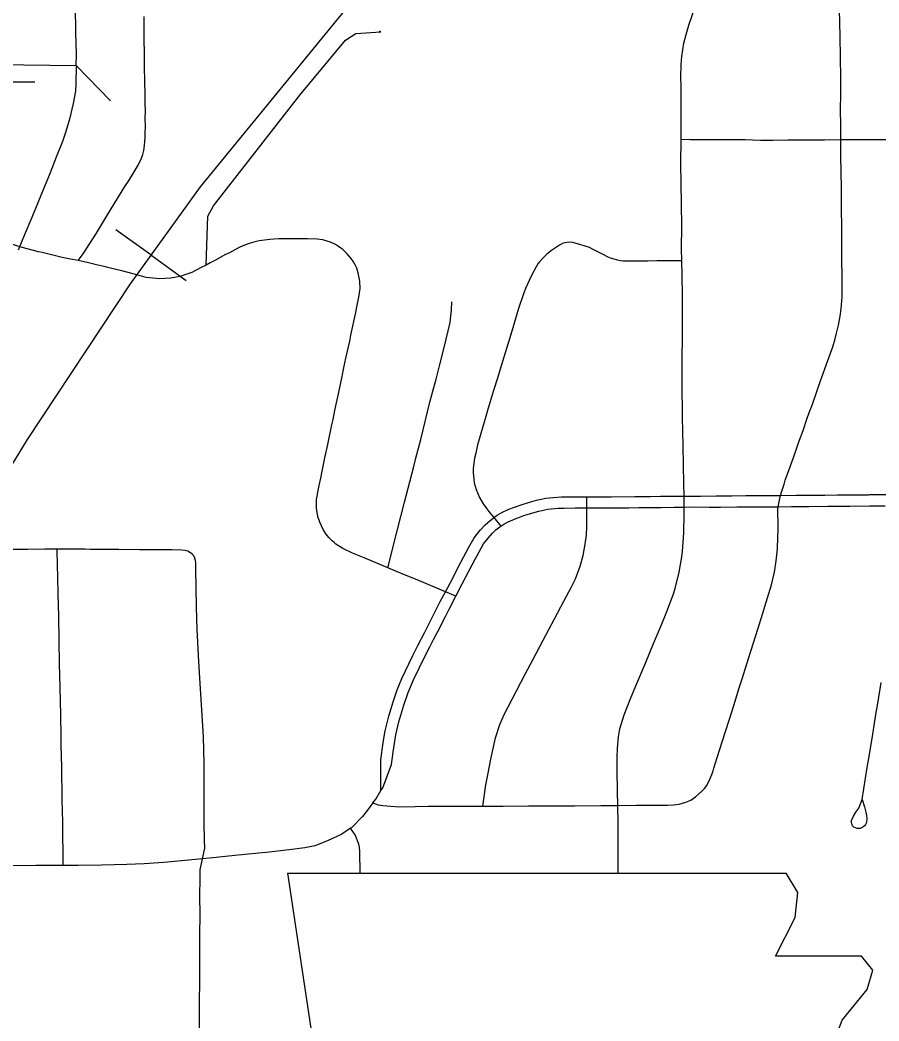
# Model space of a CAD drawing. Extents: x -19 to 366, y -4 to 359.
# Drawn here: x 155.44 to 155.936, y 194.808 to 195.386 of the extents above; entities that cross this region are included whole.
import ezdxf

# ---------------------------------------------------------------- set-up
doc = ezdxf.new("R2010")
doc.units = 0
for name, color, linetype in [('R_Contour Annot', 7, 'Continuous'), ('R_Fin Surface Annot', 7, 'Continuous'), ('R_Striping', 7, 'Continuous'), ('R_Vert Alg', 7, 'Continuous'), ('R_Water Annot', 7, 'Continuous'), ('Sheet Fence', 7, 'Continuous')]:
    doc.layers.add(name, color=color, linetype=linetype)

msp = doc.modelspace()

# ---------------------------------------------------------------- linework, layer by layer
at = {"layer": 'R_Contour Annot'}
msp.add_line((155.4251, 195.36064), (155.47245, 195.36001), dxfattribs=at)
for points in [[(155.47245, 195.36001), (155.47253, 195.36648), (155.47225, 195.3791), (155.47212, 195.38356), (155.47198, 195.38988), (155.47192, 195.39555), (155.47191, 195.39822)], [(155.47245, 195.36001), (155.47241, 195.35701), (155.47222, 195.35213), (155.47213, 195.3497)], [(155.47213, 195.3497), (155.47191, 195.34523), (155.4706, 195.33801), (155.4686, 195.32899), (155.46645, 195.32201), (155.46442, 195.31613), (155.46091, 195.30703), (155.45731, 195.29811), (155.45406, 195.29009)], [(155.45406, 195.29009), (155.44667, 195.27228), (155.44233, 195.26181), (155.43887, 195.25343)]]:
    msp.add_lwpolyline(points, dxfattribs=at)
at = {"layer": 'R_Fin Surface Annot'}
for p, q in [((155.5944, 194.89384), (155.60882, 194.79772)), ((155.88918, 194.88263), (155.88254, 194.8937)), ((155.88758, 194.86821), (155.88918, 194.88263)), ((155.87637, 194.84578), (155.88758, 194.86821)), ((155.92603, 194.84578), (155.87637, 194.84578)), ((155.93244, 194.83777), (155.92603, 194.84578)), ((155.92923, 194.82656), (155.93244, 194.83777)), ((155.91482, 194.80893), (155.92923, 194.82656)), ((155.90681, 194.78811), (155.91482, 194.80893))]:
    msp.add_line(p, q, dxfattribs=at)
msp.add_lwpolyline([(155.5944, 194.89384), (155.88254, 194.8937)], dxfattribs=at)
at = {"layer": 'R_Striping'}
for points in [[(155.91406, 195.31724), (155.91412, 195.3253), (155.91392, 195.33441), (155.914, 195.34366), (155.91398, 195.35284), (155.91377, 195.36484), (155.91358, 195.37672), (155.91337, 195.38511), (155.91327, 195.39174), (155.91311, 195.40739), (155.91297, 195.41903), (155.91289, 195.43146), (155.91256, 195.46125), (155.9124, 195.47224), (155.91223, 195.48352), (155.91197, 195.48735), (155.91157, 195.49056), (155.91128, 195.4932), (155.91058, 195.49573), (155.90994, 195.49754), (155.90919, 195.4987), (155.90712, 195.50067)], [(155.82175, 195.31741), (155.82179, 195.32329), (155.82178, 195.33228), (155.82175, 195.33895), (155.82174, 195.34781), (155.82165, 195.35324), (155.82179, 195.36062), (155.82212, 195.36528), (155.82334, 195.37294), (155.82463, 195.37799), (155.82627, 195.38326), (155.82817, 195.3888), (155.82959, 195.39272), (155.83084, 195.39601), (155.83284, 195.40056), (155.83444, 195.40399), (155.83684, 195.40753)], [(155.47345, 195.24736), (155.47636, 195.25124), (155.48417, 195.26322), (155.49044, 195.27383), (155.50054, 195.29023), (155.50296, 195.29389), (155.50811, 195.30246), (155.51002, 195.3065), (155.51079, 195.30855), (155.51138, 195.31098), (155.51179, 195.31379), (155.51205, 195.31612), (155.51219, 195.31867), (155.51231, 195.32098), (155.51236, 195.32478), (155.5123, 195.32938), (155.51236, 195.3337), (155.5123, 195.33809), (155.51223, 195.34183), (155.51198, 195.35261), (155.51191, 195.35741), (155.51191, 195.35904), (155.5118, 195.36411), (155.51177, 195.36851), (155.51173, 195.37375), (155.51164, 195.37839), (155.51158, 195.38251), (155.51172, 195.38827)], [(155.54746, 195.2448), (155.54833, 195.27296), (155.55173, 195.27892), (155.60154, 195.34292), (155.62792, 195.37465), (155.63399, 195.37841), (155.64828, 195.37949), (155.64761, 195.37979)], [(155.34181, 195.3381), (155.34317, 195.34197), (155.34619, 195.34558), (155.35006, 195.34838), (155.35414, 195.34977), (155.35702, 195.35013), (155.36348, 195.35044), (155.36582, 195.35043), (155.37619, 195.3505), (155.3944, 195.3506), (155.39935, 195.35063), (155.39956, 195.35062), (155.41174, 195.35057), (155.41584, 195.35057), (155.4283, 195.35056), (155.43517, 195.35051), (155.44847, 195.35062)], [(155.82222, 195.2473), (155.82209, 195.25411), (155.82212, 195.26709), (155.82192, 195.28018), (155.82178, 195.29198), (155.82165, 195.30338), (155.82175, 195.31741)], [(155.82175, 195.31741), (155.82727, 195.31739), (155.83137, 195.31739), (155.83914, 195.31738), (155.84459, 195.31736), (155.84731, 195.31732), (155.85771, 195.31727), (155.85887, 195.31722), (155.86304, 195.31713), (155.8676, 195.31694), (155.87468, 195.317), (155.88351, 195.31706), (155.88727, 195.31706), (155.89274, 195.31711), (155.89769, 195.31716), (155.90468, 195.31717), (155.91406, 195.31724)], [(155.87928, 195.11186), (155.88005, 195.11436), (155.88129, 195.1183), (155.88197, 195.12065), (155.88344, 195.12464), (155.88665, 195.13374), (155.88822, 195.13811), (155.88984, 195.14268), (155.8922, 195.14931), (155.8944, 195.15588), (155.89584, 195.15977), (155.89742, 195.16398), (155.90039, 195.17236), (155.90231, 195.17795), (155.90483, 195.18483), (155.90653, 195.18962), (155.90801, 195.19386), (155.90932, 195.19758), (155.9107, 195.20216), (155.91155, 195.20545), (155.91264, 195.21013), (155.9136, 195.21529), (155.91419, 195.21952), (155.91471, 195.22643), (155.91474, 195.23493), (155.91468, 195.25127), (155.91459, 195.2663), (155.91449, 195.27743), (155.91435, 195.28753), (155.91414, 195.30025), (155.91412, 195.30654), (155.91401, 195.31081), (155.91406, 195.31724)], [(155.91406, 195.31724), (155.92372, 195.31731), (155.9244, 195.31731), (155.93267, 195.31737), (155.94247, 195.31739), (155.94948, 195.31738), (155.96255, 195.31743), (155.97082, 195.31758), (155.97543, 195.31776)], [(155.47345, 195.24736), (155.46918, 195.2483), (155.46437, 195.24925), (155.45807, 195.25062), (155.45268, 195.25198), (155.45063, 195.25253), (155.44122, 195.25499), (155.43336, 195.25739), (155.42598, 195.25951), (155.41698, 195.26245)], [(155.65245, 195.07), (155.64965, 195.07119), (155.64377, 195.07368), (155.63871, 195.07577), (155.63204, 195.07848), (155.62635, 195.08118), (155.62239, 195.08371), (155.62151, 195.0845), (155.62028, 195.08555), (155.61839, 195.08749), (155.61684, 195.08944), (155.6151, 195.09215), (155.61315, 195.09635), (155.61203, 195.09974), (155.61118, 195.10456), (155.61112, 195.1075), (155.61118, 195.1094), (155.6115, 195.11138), (155.61213, 195.11468), (155.61268, 195.11761), (155.6136, 195.12179), (155.61448, 195.12577), (155.61609, 195.1336), (155.61769, 195.14118), (155.62012, 195.1526), (155.62073, 195.15568), (155.62186, 195.16077), (155.62281, 195.16534), (155.62389, 195.17046), (155.62433, 195.17249), (155.62577, 195.17957), (155.62637, 195.18256), (155.62757, 195.1884), (155.62818, 195.19113), (155.62966, 195.19759), (155.63037, 195.20096), (155.63105, 195.20429), (155.63381, 195.21735), (155.63454, 195.22066), (155.63567, 195.22634), (155.63638, 195.23124), (155.63625, 195.23546), (155.6353, 195.24038), (155.63439, 195.24307), (155.63353, 195.2449), (155.63248, 195.24668), (155.63117, 195.24859), (155.62992, 195.25006), (155.62896, 195.25121), (155.62759, 195.25262), (155.62633, 195.25374), (155.62533, 195.25456), (155.62397, 195.25555), (155.62209, 195.25672), (155.61921, 195.25803), (155.61742, 195.25865), (155.61546, 195.25919), (155.61493, 195.2593), (155.61163, 195.2598), (155.60594, 195.25999), (155.59722, 195.25993), (155.58943, 195.25989), (155.58673, 195.25982), (155.5843, 195.25962), (155.58109, 195.25927), (155.57816, 195.25886), (155.57495, 195.258), (155.57236, 195.25723), (155.56913, 195.2561), (155.56691, 195.25507), (155.56448, 195.25389), (155.56087, 195.25196), (155.55828, 195.25062), (155.5532, 195.24786), (155.5498, 195.24603), (155.54746, 195.2448)], [(155.82222, 195.2473), (155.81706, 195.24725), (155.81343, 195.24722), (155.80768, 195.2472), (155.80247, 195.24713), (155.79778, 195.24709), (155.79688, 195.24707), (155.7884, 195.24715), (155.78671, 195.24734), (155.785, 195.24763), (155.78307, 195.24817), (155.78108, 195.24885), (155.77933, 195.24965), (155.77709, 195.2507), (155.7706, 195.25396), (155.76882, 195.25489), (155.76576, 195.25599), (155.76337, 195.25672), (155.76122, 195.25722), (155.75919, 195.25775), (155.75729, 195.25795), (155.75585, 195.25791), (155.75476, 195.25772), (155.75359, 195.25739), (155.75154, 195.25632), (155.75091, 195.25594), (155.74687, 195.25318), (155.74421, 195.25107), (155.74188, 195.24883), (155.73996, 195.24673), (155.73895, 195.24544), (155.73801, 195.24375), (155.73554, 195.23908), (155.73398, 195.23587), (155.73214, 195.23175), (155.73093, 195.22872), (155.72766, 195.21921), (155.72508, 195.21047), (155.72263, 195.20225), (155.72088, 195.19659), (155.7173, 195.1848), (155.71571, 195.17947), (155.71348, 195.17231), (155.7104, 195.16215), (155.70864, 195.15607), (155.70748, 195.15216), (155.70569, 195.14616), (155.70423, 195.14097), (155.70317, 195.13622), (155.70254, 195.13334), (155.70171, 195.12731), (155.70158, 195.12506), (155.70226, 195.11904), (155.70339, 195.11526), (155.70536, 195.11062), (155.70736, 195.10688), (155.70908, 195.10476), (155.71137, 195.10178), (155.71364, 195.099)], [(155.54746, 195.2448), (155.54464, 195.24331), (155.53914, 195.24061), (155.53696, 195.23977), (155.53457, 195.23895), (155.53236, 195.23826), (155.5301, 195.2378), (155.52697, 195.23729), (155.5238, 195.23697), (155.52044, 195.2369), (155.51671, 195.23719), (155.51289, 195.23766), (155.50881, 195.23871), (155.50656, 195.2393), (155.5052, 195.2397), (155.49789, 195.24167), (155.49293, 195.24289), (155.48981, 195.24363), (155.48845, 195.24395), (155.48489, 195.24481), (155.47953, 195.24603), (155.47345, 195.24736)], [(155.82347, 195.11136), (155.82344, 195.11874), (155.82319, 195.12944), (155.82292, 195.1407), (155.82251, 195.15676), (155.82244, 195.17724), (155.82242, 195.19224), (155.82249, 195.20189), (155.8225, 195.21572), (155.82258, 195.22664), (155.82236, 195.23942), (155.82222, 195.2473)], [(155.65245, 195.07), (155.65786, 195.09131), (155.66205, 195.10787), (155.66721, 195.12779), (155.66884, 195.13415), (155.67138, 195.14418), (155.67671, 195.16567), (155.67892, 195.17413), (155.68024, 195.17903), (155.68219, 195.1867), (155.68469, 195.19639), (155.68607, 195.20197), (155.68845, 195.21164), (155.68918, 195.21898), (155.68942, 195.22355)], [(155.71364, 195.099), (155.71554, 195.10042), (155.71821, 195.10199), (155.72221, 195.1038), (155.72556, 195.10508), (155.73004, 195.10661), (155.73564, 195.10837), (155.73832, 195.10909), (155.74364, 195.11019), (155.74782, 195.11069), (155.75274, 195.11096), (155.76005, 195.11103), (155.7673, 195.11103)], [(155.7673, 195.11103), (155.77284, 195.11103), (155.77649, 195.11106), (155.78146, 195.11109), (155.79513, 195.11114), (155.79922, 195.11124), (155.80393, 195.11128), (155.80995, 195.1113), (155.81307, 195.11131), (155.82347, 195.11136)], [(155.7673, 195.10458), (155.7673, 195.11103)], [(155.82347, 195.11136), (155.83306, 195.1114), (155.84194, 195.11152), (155.85117, 195.11167), (155.85924, 195.11171), (155.86346, 195.11178), (155.87132, 195.11179), (155.87928, 195.11186)], [(155.82349, 195.10513), (155.82347, 195.11136)], [(155.87791, 195.10532), (155.878, 195.1062), (155.87874, 195.11005), (155.87928, 195.11186)], [(155.87928, 195.11186), (155.88801, 195.11195), (155.89007, 195.11195), (155.89583, 195.11199), (155.89791, 195.11202), (155.90471, 195.11203), (155.91202, 195.11211), (155.91645, 195.11214), (155.92377, 195.11219), (155.93004, 195.11222), (155.93054, 195.11227), (155.93215, 195.11228), (155.94198, 195.11236)], [(155.70721, 194.93247), (155.70907, 194.94467), (155.71038, 194.95144), (155.71189, 194.95956), (155.71467, 194.97188), (155.71709, 194.97957), (155.71977, 194.98576), (155.72168, 194.98945), (155.72663, 194.99897), (155.73185, 195.00895), (155.73608, 195.01698), (155.74209, 195.02829), (155.74859, 195.04055), (155.75413, 195.05086), (155.75844, 195.05901), (155.76083, 195.06373), (155.76357, 195.07105), (155.76519, 195.07714), (155.76646, 195.08369), (155.76704, 195.08886), (155.76734, 195.09381), (155.7673, 195.10458)], [(155.71758, 195.09398), (155.71944, 195.09519), (155.72195, 195.09656), (155.72684, 195.09866), (155.72899, 195.09944), (155.73099, 195.10017), (155.73335, 195.10095), (155.73955, 195.10277), (155.7448, 195.10384), (155.75083, 195.10439), (155.75428, 195.1045), (155.76051, 195.10458), (155.7673, 195.10458)], [(155.7673, 195.10458), (155.77569, 195.10458), (155.77948, 195.10462), (155.78296, 195.10462), (155.78871, 195.10469), (155.79158, 195.1047), (155.79733, 195.10476), (155.80029, 195.10478), (155.81019, 195.10488), (155.81776, 195.10511), (155.82349, 195.10513)], [(155.78519, 194.93282), (155.78503, 194.94115), (155.78493, 194.95314), (155.7849, 194.96052), (155.785, 194.9659), (155.78554, 194.9724), (155.7864, 194.97698), (155.78885, 194.98514), (155.7924, 194.99407), (155.79563, 195.00184), (155.80118, 195.01503), (155.80586, 195.02641), (155.80981, 195.03585), (155.81348, 195.04474), (155.8171, 195.0544), (155.81838, 195.05816), (155.82073, 195.06748), (155.82222, 195.07645), (155.82257, 195.07972), (155.82322, 195.08729), (155.82338, 195.09055), (155.82339, 195.09347), (155.82352, 195.09766), (155.82349, 195.10513)], [(155.78519, 194.93282), (155.79608, 194.93293), (155.80427, 194.93297), (155.81386, 194.93299), (155.81738, 194.9332), (155.82066, 194.93365), (155.82456, 194.9347), (155.82732, 194.93595), (155.83001, 194.93787), (155.8337, 194.94118), (155.83541, 194.94279), (155.83648, 194.94419), (155.838, 194.947), (155.8396, 194.9507), (155.84029, 194.95276), (155.8407, 194.9544), (155.84269, 194.96061), (155.84726, 194.97494), (155.84977, 194.98272), (155.85221, 194.99057), (155.85539, 195.0008), (155.85701, 195.00591), (155.86064, 195.01761), (155.86627, 195.03526), (155.86878, 195.04328), (155.87096, 195.05025), (155.87393, 195.06029), (155.87565, 195.06756), (155.87672, 195.07398), (155.87743, 195.08094), (155.87772, 195.08776), (155.87776, 195.09217), (155.87775, 195.09248), (155.87777, 195.09346), (155.87775, 195.09723), (155.87764, 195.10073), (155.8777, 195.10352), (155.87791, 195.10532)], [(155.82349, 195.10513), (155.82905, 195.10515), (155.83806, 195.10503), (155.84457, 195.10509), (155.85397, 195.10519), (155.85816, 195.1052), (155.86389, 195.10525), (155.86728, 195.10528), (155.8727, 195.10526), (155.87791, 195.10532)], [(155.87791, 195.10532), (155.88558, 195.1054), (155.89055, 195.10544), (155.8955, 195.10548), (155.90649, 195.10559), (155.91925, 195.1057), (155.93073, 195.1058), (155.93971, 195.10586)], [(155.68569, 195.0562), (155.68986, 195.06409), (155.69288, 195.07001), (155.69604, 195.07616), (155.69908, 195.08203), (155.70206, 195.08691), (155.70278, 195.08815), (155.70582, 195.09196), (155.70858, 195.0948), (155.7101, 195.09617), (155.71151, 195.09741), (155.71327, 195.09872), (155.71364, 195.099)], [(155.71364, 195.099), (155.71758, 195.09398)], [(155.69171, 195.05367), (155.69538, 195.06077), (155.69939, 195.06844), (155.70275, 195.07497), (155.70763, 195.08378), (155.71034, 195.08716), (155.71291, 195.09005), (155.7148, 195.09193), (155.71711, 195.09367), (155.71758, 195.09398)], [(155.39177, 195.0367), (155.3951, 195.0426), (155.39744, 195.04659), (155.39939, 195.0501), (155.40157, 195.05421), (155.40386, 195.05849), (155.4055, 195.0614), (155.40779, 195.06539), (155.4089, 195.06732), (155.41165, 195.07283), (155.41356, 195.076), (155.4152, 195.07754), (155.41643, 195.07836), (155.41727, 195.07894), (155.41873, 195.07976), (155.42077, 195.08053), (155.422, 195.08076), (155.42344, 195.08081), (155.43061, 195.08086), (155.43452, 195.08087), (155.44442, 195.08089), (155.45434, 195.08095), (155.4578, 195.08096), (155.4613, 195.08096)], [(155.4613, 195.08096), (155.47014, 195.08097), (155.47765, 195.08094), (155.48056, 195.08088), (155.49236, 195.08081), (155.49707, 195.08077), (155.50899, 195.0807), (155.52024, 195.08064), (155.52773, 195.08052), (155.53349, 195.0804), (155.53529, 195.08021), (155.53682, 195.07975), (155.53749, 195.07941), (155.53899, 195.0785), (155.53945, 195.07804)], [(155.46493, 194.89815), (155.46468, 194.92319), (155.46438, 194.93628), (155.46403, 194.95519), (155.46378, 194.96733), (155.46363, 194.97256), (155.46344, 194.98506), (155.46312, 195.00114), (155.46282, 195.01462), (155.46253, 195.02802), (155.4623, 195.04211), (155.46201, 195.05496), (155.4618, 195.06426), (155.46134, 195.0797), (155.4613, 195.08096)], [(155.54538, 194.90209), (155.54664, 194.90828), (155.54649, 194.91253), (155.54634, 194.9232), (155.54628, 194.9361), (155.54627, 194.95724), (155.54586, 194.97243), (155.54478, 194.99117), (155.54406, 195.00333), (155.5433, 195.01588), (155.5423, 195.03447), (155.54179, 195.04734), (155.54168, 195.05914), (155.54157, 195.06889), (155.54147, 195.07316), (155.54132, 195.07435), (155.54093, 195.07554), (155.54039, 195.07692), (155.53963, 195.07775), (155.53958, 195.07794), (155.53945, 195.07804)], [(155.68569, 195.0562), (155.66938, 195.06303), (155.66291, 195.06564), (155.6573, 195.06796), (155.65245, 195.07)], [(155.64839, 194.94138), (155.64833, 194.95925), (155.64969, 194.96922), (155.65093, 194.97598), (155.65293, 194.98435), (155.65539, 194.99262), (155.65787, 194.99965), (155.66048, 195.00613), (155.66681, 195.01933), (155.6698, 195.0252), (155.67372, 195.03285), (155.6765, 195.03823), (155.67963, 195.04436), (155.68267, 195.05049), (155.68569, 195.0562)], [(155.69171, 195.05367), (155.68569, 195.0562)], [(155.64839, 194.94138), (155.64945, 194.94311), (155.65452, 194.95652), (155.65542, 194.96359), (155.65709, 194.97367), (155.65883, 194.98111), (155.66155, 194.99075), (155.6642, 194.99803), (155.66715, 195.00532), (155.67381, 195.01886), (155.67663, 195.02433), (155.67884, 195.02862), (155.68126, 195.03327), (155.68572, 195.0419), (155.68782, 195.04614), (155.69171, 195.05367)], [(155.92638, 194.9363), (155.92924, 194.9547), (155.93035, 194.9611), (155.93252, 194.974), (155.93434, 194.98531), (155.93538, 194.99167), (155.93739, 195.00378)], [(155.64377, 194.93431), (155.64541, 194.93652), (155.64839, 194.94138)], [(155.64377, 194.93431), (155.6407, 194.93011), (155.63778, 194.92651), (155.63146, 194.91999), (155.63092, 194.91965)], [(155.64377, 194.93431), (155.64677, 194.93316), (155.6495, 194.93275), (155.65886, 194.93206), (155.66825, 194.9323), (155.67571, 194.93234), (155.68516, 194.93245), (155.69574, 194.93247), (155.70721, 194.93247)], [(155.92638, 194.9363), (155.92769, 194.93197), (155.92861, 194.92819), (155.92887, 194.92677), (155.92897, 194.92571), (155.92877, 194.92301), (155.92831, 194.9218), (155.92767, 194.921), (155.92674, 194.92035), (155.9259, 194.91987), (155.92515, 194.91954), (155.92414, 194.91951), (155.92356, 194.9196), (155.92258, 194.91988), (155.92158, 194.9203), (155.92082, 194.92105), (155.92031, 194.92226), (155.92015, 194.92303), (155.92016, 194.92424), (155.92127, 194.92657), (155.92271, 194.92901), (155.92442, 194.93126), (155.92638, 194.9363)], [(155.70721, 194.93247), (155.71893, 194.93246), (155.73366, 194.93257), (155.74372, 194.93257), (155.76025, 194.93263), (155.77536, 194.93272), (155.78519, 194.93282)], [(155.7854, 194.89375), (155.78546, 194.9133), (155.78541, 194.92217), (155.78519, 194.93282)], [(155.63092, 194.91965), (155.62577, 194.91624), (155.61762, 194.91234), (155.61026, 194.90961), (155.60443, 194.90836), (155.59542, 194.90714), (155.58382, 194.90597), (155.56397, 194.90389), (155.55318, 194.90286), (155.54538, 194.90209)], [(155.63642, 194.89382), (155.6363, 194.9062), (155.63604, 194.90873), (155.6357, 194.91049), (155.6335, 194.91586), (155.63092, 194.91965)], [(155.54538, 194.90209), (155.52297, 194.89988), (155.51158, 194.89923), (155.50167, 194.89876), (155.487, 194.89829), (155.4735, 194.89819), (155.46493, 194.89815)], [(155.54234, 194.77345), (155.54183, 194.78491), (155.54206, 194.78748), (155.54314, 194.78957), (155.54338, 194.79082), (155.54359, 194.79277), (155.54359, 194.79677), (155.54367, 194.81047), (155.54369, 194.82094), (155.54372, 194.82957), (155.54376, 194.84153), (155.54383, 194.85822), (155.5439, 194.86998), (155.54388, 194.88045), (155.54399, 194.89091), (155.54404, 194.89559), (155.54538, 194.90209)], [(155.46493, 194.89815), (155.46327, 194.89818), (155.4587, 194.89818), (155.44911, 194.89809), (155.43443, 194.89804), (155.42263, 194.89805), (155.41257, 194.89802), (155.40267, 194.89788), (155.39627, 194.89794)]]:
    msp.add_lwpolyline(points, dxfattribs=at)
at = {"layer": 'R_Vert Alg'}
msp.add_lwpolyline([(155.47245, 195.35999), (155.49225, 195.33962)], dxfattribs=at)
at = {"layer": 'R_Water Annot'}
for q in [(155.49527, 195.26524), (155.53582, 195.23599)]:
    msp.add_line((155.51554, 195.25062), q, dxfattribs=at)
for points in [[(155.6498, 195.41952), (155.54391, 195.28993), (155.50352, 195.23396), (155.44399, 195.14417), (155.41797, 195.10167), (155.3734, 195.02295), (155.32075, 194.91969), (155.28904, 194.85504), (155.21456, 194.69731), (155.1329, 194.52401), (155.10567, 194.46715), (155.09161, 194.43841), (155.08264, 194.42375), (155.04615, 194.37496), (154.95072, 194.25075), (154.84154, 194.10918), (154.83137, 194.09512), (154.82329, 194.07716), (154.81761, 194.06189), (154.81522, 194.04962), (154.81282, 194.03232), (154.81192, 194.01466), (154.81192, 193.99461), (154.81304, 193.98555)], [(155.6498, 195.41952), (155.54391, 195.28993), (155.50352, 195.23396), (155.44399, 195.14417), (155.41797, 195.10167), (155.3734, 195.02295), (155.32075, 194.91969), (155.28904, 194.85504), (155.21456, 194.69731), (155.1329, 194.52401), (155.10567, 194.46715), (155.09161, 194.43841), (155.08264, 194.42375), (155.04615, 194.37496), (154.95072, 194.25075), (154.84154, 194.10918), (154.83137, 194.09512), (154.82894, 194.08972)]]:
    msp.add_lwpolyline(points, dxfattribs=at)
at = {"layer": 'Sheet Fence'}
for points in [[(156.50946, 189.3937), (156.44759, 191.65634), (156.2114, 200.27623), (155.97446, 208.89626), (155.73678, 217.51643), (155.49836, 226.13674), (155.2592, 234.75719), (155.01929, 243.37778), (154.77865, 251.9985), (154.53727, 260.61937), (154.29515, 269.24038), (154.0523, 277.86152), (153.80871, 286.48281), (153.56438, 295.10424), (153.31933, 303.72581), (153.07354, 312.34752), (152.82702, 320.96938), (152.57978, 329.59137), (152.3318, 338.21351), (152.0831, 346.83579)], [(0, 189.51617), (7.11214, 189.52059), (14.22427, 189.53386), (21.33637, 189.55597), (28.44845, 189.58693), (35.56048, 189.62672), (42.67245, 189.67537), (49.78436, 189.73285), (56.89619, 189.79918), (64.00793, 189.87436), (71.11958, 189.95838), (78.23111, 190.05124), (85.34253, 190.15294), (92.45381, 190.26349), (99.56495, 190.38288), (106.67593, 190.51112), (113.78675, 190.6482), (120.89739, 190.79412), (128.00785, 190.94888), (135.11811, 191.11248), (142.22816, 191.28493), (149.33799, 191.46621), (156.44759, 191.65634), (163.55694, 191.85531), (170.66605, 192.06312), (177.77489, 192.27977), (184.88345, 192.50526), (191.99173, 192.73959), (199.09971, 192.98276), (206.20739, 193.23477), (213.31474, 193.49561), (220.42177, 193.7653), (227.52845, 194.04382), (234.63479, 194.33118), (241.74076, 194.62738), (248.84635, 194.93241), (255.95157, 195.24628), (263.05638, 195.56898), (270.16079, 195.90052), (277.26478, 196.24089), (284.36834, 196.5901), (291.47147, 196.94814), (298.57414, 197.31501), (305.67635, 197.69072), (312.77809, 198.07525), (319.87934, 198.46862), (326.9801, 198.87082), (334.08035, 199.28185), (341.18009, 199.7017)]]:
    msp.add_spline(points, degree=3, dxfattribs=at)

doc.saveas('drawing.dxf')
